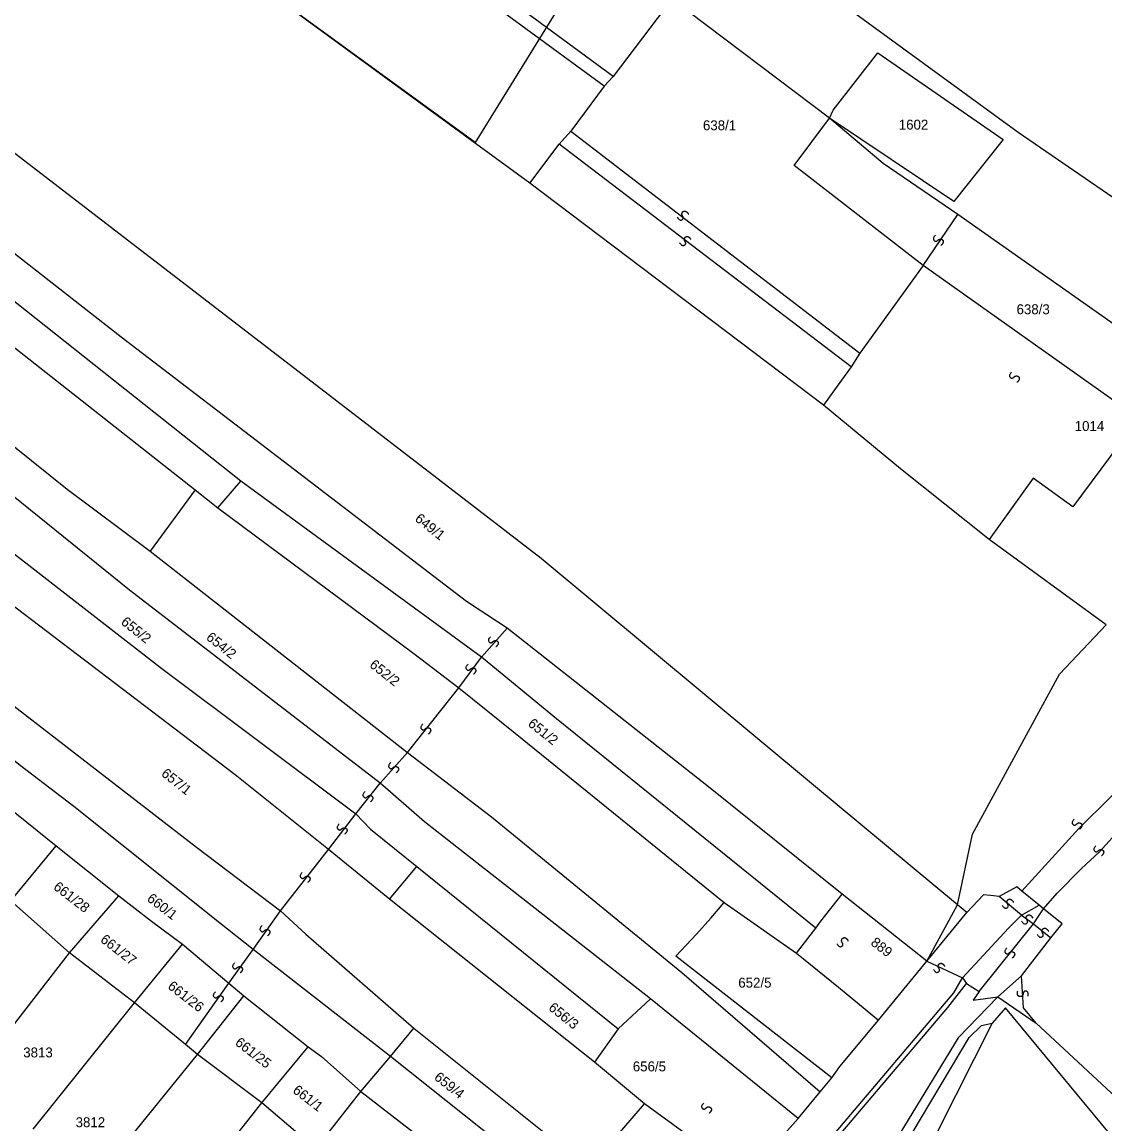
# Model space of a CAD drawing. Extents: x -581999 to -572728, y -1219553 to -1212032.
# Drawn here: x -577264.7 to -577046.4, y -1215188.7 to -1214966.6 of the extents above; entities that cross this region are included whole.
import ezdxf

# ---------------------------------------------------------------- set-up
doc = ezdxf.new("R2010")
doc.units = 0
for name, color, linetype in [('Vrstva 1', 7, 'Continuous'), ('Vrstva 2', 7, 'Continuous'), ('Vrstva 4', 7, 'Continuous'), ('Vrstva 6', 7, 'Continuous'), ('Vrstva 63', 7, 'Continuous')]:
    doc.layers.add(name, color=color, linetype=linetype)

msp = doc.modelspace()

# ---------------------------------------------------------------- linework, layer by layer
at = {"layer": 'Vrstva 1'}
for p, q in [((-577220.618, -1215059.164), (-577334.051, -1214969.293)), ((-577101.17, -1214984.398), (-577092.191, -1214972.858)), ((-577092.191, -1214972.858), (-577066.92, -1214990.324)), ((-577207.961, -1215037.862), (-577277.895, -1214984.165)), ((-577101.947, -1214986.035), (-577101.17, -1214984.398)), ((-577076.895, -1215002.8), (-577101.947, -1214986.035)), ((-577066.92, -1214990.324), (-577076.895, -1215002.8)), ((-577279.6, -1215021.772), (-577229.838, -1215060.93)), ((-577160.051, -1215074.761), (-577207.961, -1215037.862)), ((-577243.04, -1215081.137), (-577287.685, -1215045.205)), ((-577291.038, -1215054.637), (-577236.783, -1215096.72)), ((-577229.838, -1215060.93), (-577238.92, -1215073.293)), ((-577229.838, -1215060.93), (-577225.229, -1215064.576)), ((-577105.183, -1215120.476), (-577160.051, -1215074.761)), ((-577192.537, -1215120.043), (-577243.04, -1215081.137)), ((-577055.562, -1215098.084), (-577046.166, -1215088.132)), ((-577236.783, -1215096.72), (-577197.402, -1215126.224)), ((-577073.126, -1215130.301), (-577055.562, -1215098.084)), ((-577183.555, -1215127.828), (-577192.537, -1215120.043)), ((-577270.647, -1215122.406), (-577257.834, -1215132.654)), ((-577076.11, -1215144.55), (-577105.183, -1215120.476)), ((-577197.402, -1215126.224), (-577194.502, -1215129.343)), ((-577138.034, -1215163.497), (-577183.555, -1215127.828)), ((-577194.502, -1215129.343), (-577185.161, -1215136.838)), ((-577076.11, -1215144.55), (-577073.126, -1215130.301)), ((-577267.009, -1215143.786), (-577257.834, -1215132.654)), ((-577257.834, -1215132.654), (-577245.184, -1215142.739)), ((-577059.65, -1215144.643), (-577063.167, -1215141.788)), ((-577255.183, -1215154.271), (-577245.184, -1215142.739)), ((-577245.184, -1215142.739), (-577238.637, -1215147.881)), ((-577082.335, -1215155.894), (-577076.11, -1215144.55)), ((-577074.231, -1215146.108), (-577076.11, -1215144.55)), ((-577063.233, -1215146.653), (-577059.65, -1215144.643)), ((-577058.803, -1215145.381), (-577059.65, -1215144.643)), ((-577238.637, -1215147.881), (-577232.372, -1215152.499)), ((-577242.052, -1215164.294), (-577232.372, -1215152.499)), ((-577078.069, -1215165.236), (-577074.284, -1215160.418)), ((-577229.384, -1215174.746), (-577220.047, -1215162.91)), ((-577220.047, -1215162.91), (-577207.072, -1215173.158)), ((-577068.022, -1215163.106), (-577060.276, -1215168.397)), ((-577108.375, -1215200.928), (-577078.069, -1215165.236)), ((-577024.615, -1215201.535), (-577060.276, -1215168.397)), ((-577216.388, -1215184.488), (-577207.072, -1215173.158)), ((-577207.072, -1215173.158), (-577204.326, -1215175.154)), ((-577204.326, -1215175.154), (-577196.448, -1215182.189)), ((-577196.448, -1215182.189), (-577190.451, -1215175.155))]:
    msp.add_line(p, q, dxfattribs=at)
for points in [[(-577162.334, -1214999.121), (-577253.717, -1214932.397)], [(-577101.947, -1214986.035), (-577133.701, -1214961.963), (-577145.559, -1214977.591)], [(-577145.559, -1214977.591), (-577147.335, -1214979.567)], [(-577147.335, -1214979.567), (-577154.055, -1214988.667)], [(-577104.265, -1214999.263), (-577109.062, -1214995.527), (-577101.947, -1214986.035)], [(-577091.12, -1214995.176), (-577101.947, -1214986.035)], [(-577154.055, -1214988.667), (-577156.424, -1214991.236)], [(-577162.334, -1214999.121), (-577156.424, -1214991.236)], [(-577099.4, -1215142.403), (-577126.319, -1215120.809), (-577166.912, -1215088.811), (-577175.112, -1215083.397), (-577244.743, -1215030.182), (-577292.394, -1214992.953)], [(-577032.516, -1215036.088), (-577076.066, -1215005.423), (-577091.12, -1214995.176)], [(-577103.176, -1215043.887), (-577162.334, -1214999.121)], [(-577083.045, -1215015.697), (-577104.265, -1214999.263)], [(-577083.045, -1215015.697), (-577095.817, -1215033.369)], [(-577039.828, -1215046.369), (-577083.045, -1215015.697)], [(-577190.642, -1215143.426), (-577202.916, -1215133.381), (-577221.737, -1215118.391), (-577282.573, -1215072.131), (-577333.871, -1215033.959), (-577356.151, -1215016.419)], [(-577301.594, -1215023.904), (-577255.623, -1215060.781), (-577238.92, -1215073.293), (-577187.022, -1215113.861), (-577170.099, -1215126.857), (-577131.679, -1215158.229), (-577103.813, -1215182.239)], [(-577095.817, -1215033.369), (-577097.598, -1215036.138)], [(-577097.598, -1215036.138), (-577100.387, -1215040.013)], [(-577100.387, -1215040.013), (-577103.176, -1215043.887)], [(-577087.61, -1215056.699), (-577103.176, -1215043.887)], [(-577041.608, -1215049.137), (-577052.868, -1215064.355), (-577060.847, -1215058.547)], [(-577334.068, -1215051.385), (-577305.62, -1215073.779), (-577270.825, -1215101.099), (-577229.558, -1215132.926), (-577212.647, -1215145.744), (-577207.511, -1215150.465), (-577185.738, -1215169.398)], [(-577190.451, -1215175.155), (-577218.161, -1215153.552), (-577224.903, -1215148.179), (-577254.304, -1215124.772), (-577265.083, -1215116.5), (-577292.449, -1215094.913), (-577329.082, -1215064.979), (-577338.808, -1215057.763)], [(-577069.71, -1215070.911), (-577087.61, -1215056.699)], [(-577225.229, -1215064.576), (-577220.618, -1215059.164)], [(-577104.712, -1215149.261), (-577157.005, -1215107.061), (-577172.102, -1215094.667), (-577220.618, -1215059.164)], [(-577060.847, -1215058.547), (-577069.71, -1215070.911)], [(-577225.229, -1215064.576), (-577185.756, -1215093.907), (-577176.643, -1215100.848), (-577165.321, -1215109.955), (-577123.147, -1215144.097)], [(-577046.166, -1215088.132), (-577069.71, -1215070.911)], [(-577190.642, -1215143.426), (-577185.161, -1215136.838)], [(-577185.161, -1215136.838), (-577144.527, -1215169.556)], [(-577103.649, -1215147.857), (-577099.4, -1215142.403)], [(-577082.335, -1215155.894), (-577099.4, -1215142.403)], [(-577064.195, -1215140.967), (-577067.739, -1215142.872)], [(-577063.167, -1215141.788), (-577064.195, -1215140.967)], [(-577255.183, -1215154.271), (-577267.009, -1215143.786)], [(-577149.296, -1215176.286), (-577190.642, -1215143.426)], [(-577125.888, -1215147.277), (-577123.147, -1215144.097)], [(-577123.147, -1215144.097), (-577108.558, -1215154.294)], [(-577067.739, -1215142.872), (-577069.48, -1215142.662), (-577070.856, -1215142.538), (-577074.231, -1215146.108)], [(-577082.335, -1215155.894), (-577074.231, -1215146.108)], [(-577075.086, -1215159.251), (-577065.867, -1215149.292), (-577063.233, -1215146.653)], [(-577057.317, -1215151.216), (-577055.045, -1215148.364), (-577058.803, -1215145.381)], [(-577128.762, -1215150.458), (-577125.888, -1215147.277)], [(-577104.712, -1215149.261), (-577103.649, -1215147.857)], [(-577101.484, -1215179.463), (-577132.897, -1215154.895), (-577128.762, -1215150.458)], [(-577108.558, -1215154.294), (-577104.712, -1215149.261)], [(-577063.195, -1215158.862), (-577057.317, -1215151.216)], [(-577232.372, -1215152.499), (-577223.026, -1215160.384), (-577220.047, -1215162.91)], [(-577278.247, -1215183.923), (-577255.183, -1215154.271)], [(-577242.052, -1215164.294), (-577255.183, -1215154.271)], [(-577108.558, -1215154.294), (-577100.105, -1215161.183)], [(-577092.05, -1215167.8), (-577082.335, -1215155.894)], [(-577075.086, -1215159.251), (-577074.284, -1215160.418)], [(-577068.022, -1215163.106), (-577063.195, -1215158.862)], [(-577100.105, -1215161.183), (-577092.05, -1215167.8)], [(-577068.022, -1215163.106), (-577076.012, -1215171.394), (-577092.817, -1215198.932), (-577107.282, -1215215.508), (-577162.965, -1215281.857), (-577201.26, -1215325.168), (-577221.372, -1215346.69), (-577272.951, -1215402.049), (-577277.91, -1215407.931), (-577301.723, -1215433.783), (-577314.534, -1215448.22), (-577343.272, -1215476.19), (-577359.94, -1215491.697), (-577381.842, -1215506.802), (-577421.443, -1215531.966), (-577436.182, -1215542.126), (-577449.269, -1215550.815), (-577464.697, -1215563.514), (-577494.524, -1215587.485), (-577505.622, -1215596.863)], [(-577262.464, -1215189.763), (-577242.052, -1215164.294)], [(-577229.384, -1215174.746), (-577231.784, -1215172.747), (-577242.052, -1215164.294)], [(-577138.034, -1215163.497), (-577144.527, -1215169.556)], [(-577108.226, -1215187.604), (-577138.034, -1215163.497)], [(-577004.843, -1215240.603), (-577018.264, -1215225.331), (-577029.697, -1215211.179), (-577045.51, -1215190.684), (-577066.43, -1215165.309), (-577069.106, -1215168.409), (-577083.861, -1215197.574)], [(-577099.818, -1215177.13), (-577092.05, -1215167.8)], [(-577190.451, -1215175.155), (-577185.738, -1215169.398)], [(-577185.738, -1215169.398), (-577155.834, -1215193.36)], [(-577144.527, -1215169.556), (-577149.296, -1215176.286)], [(-577249.497, -1215199.619), (-577229.384, -1215174.746)], [(-577216.388, -1215184.488), (-577229.384, -1215174.746)], [(-577160.721, -1215198.751), (-577190.451, -1215175.155)], [(-577139.236, -1215184.669), (-577149.296, -1215176.286)], [(-577101.484, -1215179.463), (-577099.818, -1215177.13)], [(-577103.813, -1215182.239), (-577101.484, -1215179.463)], [(-577205.47, -1215193.737), (-577196.448, -1215182.189)], [(-577196.448, -1215182.189), (-577157.432, -1215212.323)], [(-577108.226, -1215187.604), (-577103.813, -1215182.239)], [(-577234.283, -1215207.14), (-577216.388, -1215184.488)], [(-577205.47, -1215193.737), (-577216.388, -1215184.488)], [(-577150.438, -1215197.702), (-577139.236, -1215184.669)], [(-577131.067, -1215190.662), (-577139.236, -1215184.669)], [(-577120.088, -1215200.924), (-577108.226, -1215187.604)]]:
    msp.add_lwpolyline(points, dxfattribs=at)
at = {"layer": 'Vrstva 4'}
for p, q in [((-577083.045, -1215015.697), (-577076.066, -1215005.423)), ((-577172.102, -1215094.667), (-577166.912, -1215088.811)), ((-577176.643, -1215100.848), (-577172.102, -1215094.667)), ((-577187.022, -1215113.861), (-577176.643, -1215100.848)), ((-577192.537, -1215120.043), (-577187.022, -1215113.861)), ((-577197.402, -1215126.224), (-577192.537, -1215120.043)), ((-577202.916, -1215133.381), (-577197.402, -1215126.224)), ((-577212.647, -1215145.744), (-577202.916, -1215133.381)), ((-577218.161, -1215153.552), (-577212.647, -1215145.744)), ((-577063.233, -1215146.653), (-577060.835, -1215148.401)), ((-577060.835, -1215148.401), (-577058.803, -1215145.381)), ((-577071.782, -1215162.065), (-577060.835, -1215148.401)), ((-577060.835, -1215148.401), (-577057.317, -1215151.216)), ((-577223.026, -1215160.384), (-577218.161, -1215153.552)), ((-577062.85, -1215165.338), (-577063.195, -1215158.862)), ((-577231.784, -1215172.747), (-577223.026, -1215160.384)), ((-577074.284, -1215160.418), (-577071.782, -1215162.065)), ((-577071.782, -1215162.065), (-577072.998, -1215163.773)), ((-577072.998, -1215163.773), (-577068.022, -1215163.106)), ((-577060.276, -1215168.397), (-577062.85, -1215165.338)), ((-577073.766, -1215171.306), (-577071.295, -1215168.897)), ((-577071.295, -1215168.897), (-577069.106, -1215168.409)), ((-577090.817, -1215199.868), (-577073.766, -1215171.306))]:
    msp.add_line(p, q, dxfattribs=at)
for points in [[(-577145.559, -1214977.591), (-577246.477, -1214903.387), (-577289.354, -1214872.536), (-577291.331, -1214874.911), (-577251.38, -1214903.352)], [(-577147.335, -1214979.567), (-577251.38, -1214903.352)], [(-577154.055, -1214988.667), (-577095.817, -1215033.369)], [(-577097.598, -1215036.138), (-577156.424, -1214991.236)], [(-577039.193, -1215116.81), (-577051.67, -1215129.175)], [(-577047.5, -1215133.85), (-577038.488, -1215123.94), (-577035.349, -1215120.519)], [(-577063.167, -1215141.788), (-577051.67, -1215129.175)], [(-577051.179, -1215137.289), (-577047.5, -1215133.85)], [(-577056.013, -1215142.239), (-577051.179, -1215137.289)], [(-577058.803, -1215145.381), (-577056.013, -1215142.239)], [(-577063.233, -1215146.653), (-577067.739, -1215142.872)], [(-577082.335, -1215155.894), (-577075.086, -1215159.251)], [(-577076.885, -1215162.334), (-577075.086, -1215159.251)], [(-577144.108, -1215240.556), (-577100.564, -1215190.327), (-577076.885, -1215162.334)]]:
    msp.add_lwpolyline(points, dxfattribs=at)
at = {"layer": 'Vrstva 6'}
for points in [[(-577132.632, -1215005.994), (-577132.152, -1215006.701), (-577131.458, -1215006.39), (-577131.381, -1215005.99), (-577131.617, -1215005.645), (-577131.702, -1215005.313), (-577131.62, -1215005.023), (-577131.476, -1215004.843), (-577131.24, -1215004.715), (-577130.875, -1215004.751), (-577130.448, -1215005.19), (-577130.393, -1215005.363)], [(-577132.145, -1215011.118), (-577131.665, -1215011.825), (-577130.971, -1215011.514), (-577130.894, -1215011.114), (-577131.13, -1215010.769), (-577131.215, -1215010.437), (-577131.133, -1215010.147), (-577130.989, -1215009.967), (-577130.753, -1215009.839), (-577130.388, -1215009.875), (-577129.961, -1215010.314), (-577129.906, -1215010.487)], [(-577080.575, -1215009.61), (-577081.162, -1215010.232), (-577080.707, -1215010.841), (-577080.301, -1215010.829), (-577080.015, -1215010.524), (-577079.709, -1215010.37), (-577079.409, -1215010.386), (-577079.202, -1215010.488), (-577079.026, -1215010.691), (-577078.981, -1215011.055), (-577079.316, -1215011.567), (-577079.474, -1215011.659)], [(-577065.236, -1215037.201), (-577065.823, -1215037.823), (-577065.368, -1215038.432), (-577064.962, -1215038.42), (-577064.676, -1215038.115), (-577064.37, -1215037.961), (-577064.07, -1215037.977), (-577063.863, -1215038.079), (-577063.687, -1215038.282), (-577063.642, -1215038.646), (-577063.977, -1215039.158), (-577064.135, -1215039.25)], [(-577170.289, -1215090.523), (-577170.876, -1215091.145), (-577170.421, -1215091.754), (-577170.015, -1215091.742), (-577169.729, -1215091.437), (-577169.423, -1215091.283), (-577169.123, -1215091.299), (-577168.916, -1215091.401), (-577168.74, -1215091.604), (-577168.695, -1215091.968), (-577169.03, -1215092.48), (-577169.188, -1215092.572)], [(-577174.83, -1215096.054), (-577175.417, -1215096.676), (-577174.962, -1215097.285), (-577174.556, -1215097.273), (-577174.27, -1215096.968), (-577173.964, -1215096.814), (-577173.664, -1215096.83), (-577173.457, -1215096.932), (-577173.281, -1215097.135), (-577173.236, -1215097.499), (-577173.571, -1215098.011), (-577173.729, -1215098.103)], [(-577183.912, -1215108.091), (-577184.499, -1215108.713), (-577184.044, -1215109.322), (-577183.638, -1215109.31), (-577183.352, -1215109.005), (-577183.046, -1215108.851), (-577182.746, -1215108.867), (-577182.539, -1215108.969), (-577182.363, -1215109.172), (-577182.318, -1215109.536), (-577182.653, -1215110.048), (-577182.811, -1215110.14)], [(-577190.399, -1215115.899), (-577190.986, -1215116.521), (-577190.531, -1215117.13), (-577190.125, -1215117.118), (-577189.839, -1215116.813), (-577189.533, -1215116.659), (-577189.233, -1215116.675), (-577189.026, -1215116.777), (-577188.85, -1215116.98), (-577188.805, -1215117.344), (-577189.14, -1215117.856), (-577189.298, -1215117.948)], [(-577195.589, -1215121.755), (-577196.176, -1215122.377), (-577195.721, -1215122.986), (-577195.315, -1215122.974), (-577195.029, -1215122.669), (-577194.723, -1215122.515), (-577194.423, -1215122.531), (-577194.216, -1215122.633), (-577194.04, -1215122.836), (-577193.995, -1215123.2), (-577194.33, -1215123.712), (-577194.488, -1215123.804)], [(-577200.779, -1215128.262), (-577201.366, -1215128.884), (-577200.911, -1215129.493), (-577200.505, -1215129.481), (-577200.219, -1215129.176), (-577199.913, -1215129.022), (-577199.613, -1215129.038), (-577199.406, -1215129.14), (-577199.23, -1215129.343), (-577199.185, -1215129.707), (-577199.52, -1215130.219), (-577199.678, -1215130.311)], [(-577052.6, -1215127.281), (-577053.187, -1215127.903), (-577052.732, -1215128.512), (-577052.326, -1215128.5), (-577052.04, -1215128.195), (-577051.734, -1215128.041), (-577051.434, -1215128.057), (-577051.227, -1215128.159), (-577051.051, -1215128.362), (-577051.006, -1215128.726), (-577051.341, -1215129.238), (-577051.499, -1215129.33)], [(-577048.221, -1215132.649), (-577048.808, -1215133.271), (-577048.353, -1215133.88), (-577047.947, -1215133.868), (-577047.661, -1215133.563), (-577047.355, -1215133.409), (-577047.055, -1215133.425), (-577046.848, -1215133.527), (-577046.672, -1215133.73), (-577046.627, -1215134.094), (-577046.962, -1215134.606), (-577047.12, -1215134.698)], [(-577208.239, -1215138.022), (-577208.826, -1215138.644), (-577208.371, -1215139.253), (-577207.965, -1215139.241), (-577207.679, -1215138.936), (-577207.373, -1215138.782), (-577207.073, -1215138.798), (-577206.866, -1215138.9), (-577206.69, -1215139.103), (-577206.645, -1215139.467), (-577206.98, -1215139.979), (-577207.138, -1215140.071)], [(-577067.1, -1215144.677), (-577066.62, -1215145.384), (-577065.926, -1215145.073), (-577065.849, -1215144.673), (-577066.085, -1215144.328), (-577066.17, -1215143.996), (-577066.088, -1215143.706), (-577065.944, -1215143.526), (-577065.708, -1215143.398), (-577065.343, -1215143.434), (-577064.916, -1215143.873), (-577064.861, -1215144.046)], [(-577063.208, -1215147.849), (-577062.728, -1215148.556), (-577062.034, -1215148.245), (-577061.957, -1215147.845), (-577062.193, -1215147.5), (-577062.278, -1215147.168), (-577062.196, -1215146.878), (-577062.052, -1215146.698), (-577061.816, -1215146.57), (-577061.451, -1215146.606), (-577061.024, -1215147.045), (-577060.969, -1215147.218)], [(-577216.348, -1215148.758), (-577216.935, -1215149.38), (-577216.48, -1215149.989), (-577216.074, -1215149.977), (-577215.788, -1215149.672), (-577215.482, -1215149.518), (-577215.182, -1215149.534), (-577214.975, -1215149.636), (-577214.799, -1215149.839), (-577214.754, -1215150.203), (-577215.089, -1215150.715), (-577215.247, -1215150.807)], [(-577100.442, -1215152.443), (-577099.962, -1215153.15), (-577099.268, -1215152.839), (-577099.191, -1215152.439), (-577099.427, -1215152.094), (-577099.512, -1215151.762), (-577099.43, -1215151.472), (-577099.286, -1215151.292), (-577099.05, -1215151.164), (-577098.685, -1215151.2), (-577098.258, -1215151.639), (-577098.203, -1215151.812)], [(-577060.045, -1215150.533), (-577059.565, -1215151.24), (-577058.871, -1215150.929), (-577058.794, -1215150.529), (-577059.03, -1215150.184), (-577059.115, -1215149.852), (-577059.033, -1215149.562), (-577058.889, -1215149.382), (-577058.653, -1215149.254), (-577058.288, -1215149.29), (-577057.861, -1215149.729), (-577057.806, -1215149.902)], [(-577066.173, -1215153.23), (-577066.76, -1215153.852), (-577066.305, -1215154.461), (-577065.899, -1215154.449), (-577065.613, -1215154.144), (-577065.307, -1215153.99), (-577065.007, -1215154.006), (-577064.8, -1215154.108), (-577064.624, -1215154.311), (-577064.579, -1215154.675), (-577064.914, -1215155.187), (-577065.072, -1215155.279)], [(-577221.862, -1215156.241), (-577222.449, -1215156.863), (-577221.994, -1215157.472), (-577221.588, -1215157.46), (-577221.302, -1215157.155), (-577220.996, -1215157.001), (-577220.696, -1215157.017), (-577220.489, -1215157.119), (-577220.313, -1215157.322), (-577220.268, -1215157.686), (-577220.603, -1215158.198), (-577220.761, -1215158.29)], [(-577080.966, -1215157.609), (-577080.486, -1215158.316), (-577079.792, -1215158.005), (-577079.715, -1215157.605), (-577079.951, -1215157.26), (-577080.036, -1215156.928), (-577079.954, -1215156.638), (-577079.81, -1215156.458), (-577079.574, -1215156.33), (-577079.209, -1215156.366), (-577078.782, -1215156.805), (-577078.727, -1215156.978)], [(-577225.754, -1215162.097), (-577226.341, -1215162.719), (-577225.886, -1215163.328), (-577225.48, -1215163.316), (-577225.194, -1215163.011), (-577224.888, -1215162.857), (-577224.588, -1215162.873), (-577224.381, -1215162.975), (-577224.205, -1215163.178), (-577224.16, -1215163.542), (-577224.495, -1215164.054), (-577224.653, -1215164.146)], [(-577061.881, -1215162.96), (-577061.786, -1215162.109), (-577062.516, -1215161.897), (-577062.833, -1215162.151), (-577062.878, -1215162.567), (-577063.029, -1215162.874), (-577063.278, -1215163.041), (-577063.505, -1215163.085), (-577063.768, -1215163.029), (-577064.023, -1215162.765), (-577064.063, -1215162.155), (-577063.993, -1215161.986)], [(-577127.309, -1215184.513), (-577127.896, -1215185.135), (-577127.441, -1215185.744), (-577127.035, -1215185.732), (-577126.749, -1215185.427), (-577126.443, -1215185.273), (-577126.143, -1215185.289), (-577125.936, -1215185.391), (-577125.76, -1215185.594), (-577125.715, -1215185.958), (-577126.05, -1215186.47), (-577126.208, -1215186.562)]]:
    msp.add_open_spline(points, degree=2, dxfattribs=at)
at = {"layer": 'Vrstva 63'}
for p, q in [((-577173.342, -1214990.928), (-577253.717, -1214932.397)), ((-577147.894, -1214949.639), (-577173.342, -1214990.928)), ((-577063.873, -1214988.934), (-577098.121, -1214963.992)), ((-577014.557, -1215022.809), (-577063.873, -1214988.934))]:
    msp.add_line(p, q, dxfattribs=at)

# ---------------------------------------------------------------- texts
at = {"layer": 'Vrstva 2'}
for s, p in [('638/1', (-577127.449, -1214988.458)), ('1602', (-577087.965, -1214988.32)), ('638/3', (-577064.218, -1215025.528)), ('1014', (-577052.495, -1215049.066)), ('652/5', (-577120.321, -1215161.257)), ('3813', (-577264.484, -1215175.316)), ('656/5', (-577141.59, -1215178.132)), ('3812', (-577253.928, -1215189.376))]:
    msp.add_text(s, height=2, dxfattribs=at).set_placement(p)
for s, rotation, p in [('649/1', 321.37973, (-577185.678, -1215067.041)), ('655/2', 321.37973, (-577244.948, -1215087.852)), ('654/2', 321.37973, (-577227.765, -1215090.963)), ('652/2', 321.37973, (-577194.829, -1215096.477)), ('651/2', 321.37973, (-577162.888, -1215108.345)), ('657/1', 321.37973, (-577236.814, -1215118.408)), ('661/28', 322.31367, (-577258.566, -1215141.275)), ('660/1', 322.31367, (-577239.696, -1215143.629)), ('661/27', 322.31367, (-577249.103, -1215151.891)), ('889', 321.80983, (-577093.778, -1215152.482)), ('661/26', 322.31367, (-577235.517, -1215161.297)), ('656/3', 321.37973, (-577158.742, -1215165.597)), ('661/25', 322.31367, (-577221.938, -1215172.65)), ('659/4', 321.37973, (-577181.794, -1215179.616)), ('661/1', 322.31367, (-577210.318, -1215182.267))]:
    msp.add_text(s, height=2, rotation=rotation, dxfattribs=at).set_placement(p)

doc.saveas('drawing.dxf')
